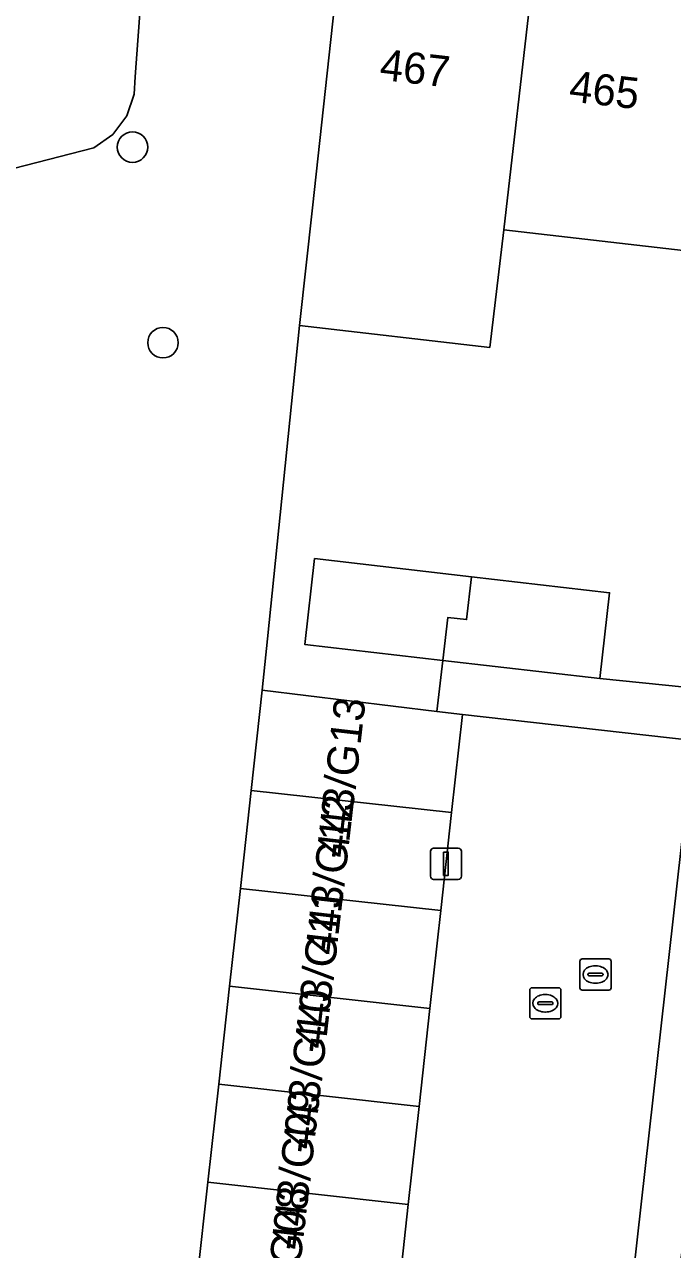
# Model space of a CAD drawing. Extents: x 161928 to 163071, y 386474 to 387428.
# Drawn here: x 162042.88 to 162063.65, y 387000.83 to 387040.09 of the extents above; entities that cross this region are included whole.
import ezdxf

# ---------------------------------------------------------------- set-up
doc = ezdxf.new("R2010")
doc.units = 0
for name, color, linetype in [('IMGEO_Boom', 7, 'Continuous'), ('IMGEO_Erf', 7, 'Continuous'), ('IMGEO_Groenvoorziening', 7, 'Continuous'), ('IMGEO_Hek', 7, 'Continuous'), ('IMGEO_Kolk', 7, 'Continuous'), ('IMGEO_Lichtmast', 7, 'Continuous'), ('IMGEO_Pand', 7, 'Continuous'), ('IMGEO_Pand_nummerreeks', 7, 'Continuous'), ('IMGEO_Rijbaan_lokaal_open', 7, 'Continuous'), ('IMGEO_Rioolput', 7, 'Continuous'), ('IMGEO_Voetpad_open', 7, 'Continuous')]:
    doc.layers.add(name, color=color, linetype=linetype)

msp = doc.modelspace()

# ---------------------------------------------------------------- linework, layer by layer
at = {"layer": 'IMGEO_Boom'}
for centre in [(162046.34, 387036.161), (162047.316, 387029.892)]:
    msp.add_circle(centre, 0.489, dxfattribs=at)
at = {"layer": 'IMGEO_Erf'}
msp.add_lwpolyline([(162064.271, 387032.811), (162058.247, 387033.505), (162057.792, 387029.743), (162051.69, 387030.446), (162050.667, 387020.399), (162050.501, 387018.763), (162056.092, 387018.077), (162056.293, 387019.714), (162051.861, 387020.224), (162052.178, 387022.972), (162057.206, 387022.393), (162061.636, 387021.882), (162061.319, 387019.135), (162064.056, 387018.849)], dxfattribs=at)
at = {"layer": 'IMGEO_Groenvoorziening'}
msp.add_lwpolyline([(162037.211, 387000), (162041.063, 387035.1), (162045.102, 387036.139), (162045.708, 387036.565), (162046.153, 387037.158), (162046.393, 387037.86), (162046.424, 387038.411), (162046.934, 387045.4), (162035.158, 387046.758), (162030.117, 387046.418), (162029.975, 387044.666), (162027.624, 387041.734), (162022.876, 387000), (162016.546, 386941.814), (162020.393, 386940.366), (162041.516, 386937.945), (162043.328, 386951.783), (162043.041, 386951.82), (162037.358, 386952.645), (162038.198, 386963.911), (162033.361, 386966.426)], close=True, dxfattribs=at)
for points in [[(162046.934, 387045.4), (162046.424, 387038.411), (162046.393, 387037.86), (162046.153, 387037.158), (162045.708, 387036.565), (162045.102, 387036.139), (162041.063, 387035.1)], [(162043.072, 386952.099), (162043.53, 386956.952), (162044.401, 386964.557), (162045.628, 386976.42), (162046.003, 386977.879), (162046.346, 386981.011), (162046.547, 386982.85), (162046.689, 386984.151), (162047.033, 386987.291), (162047.377, 386990.431), (162047.721, 386993.57), (162048.065, 386996.71), (162048.408, 386999.85), (162048.425, 387000.002), (162048.756, 387002.989), (162049.103, 387006.128), (162049.45, 387009.268), (162049.798, 387012.407), (162050.145, 387015.546), (162050.501, 387018.763), (162050.667, 387020.399), (162051.69, 387030.446), (162052.105, 387034.212), (162052.938, 387041.772)]]:
    msp.add_lwpolyline(points, dxfattribs=at)
at = {"layer": 'IMGEO_Hek'}
msp.add_lwpolyline([(162050.501, 387018.763), (162050.667, 387020.399), (162051.69, 387030.446)], dxfattribs=at)
at = {"layer": 'IMGEO_Kolk'}
for p, q in [((162059.073, 387008.298), (162059.073, 387009.15)), ((162059.148, 387009.224), (162060, 387009.224)), ((162059.561, 387009.004), (162059.586, 387009.004)), ((162060.074, 387009.15), (162060.074, 387008.298)), ((162059.332, 387008.718), (162059.332, 387008.73)), ((162059.77, 387008.681), (162059.372, 387008.681)), ((162059.375, 387008.767), (162059.773, 387008.767)), ((162059.816, 387008.73), (162059.816, 387008.718)), ((162060, 387008.224), (162059.148, 387008.224)), ((162059.584, 387008.444), (162059.559, 387008.444))]:
    msp.add_line(p, q, dxfattribs=at)
for points in [[(162059.073, 387008.298), (162059.073, 387009.15)], [(162059.148, 387009.224), (162060, 387009.224)], [(162060.074, 387009.15), (162060.074, 387008.298)], [(162060, 387008.224), (162059.148, 387008.224)]]:
    msp.add_lwpolyline(points, dxfattribs=at)
for centre, radius, start, end in [((162059.15, 387009.148), 0.0765, 91.552, 178.448), ((162059.15, 387009.148), 0.0765, 91.552, 178.448), ((162059.998, 387009.148), 0.0765, 1.552, 88.448), ((162059.998, 387009.148), 0.0765, 1.552, 88.448), ((162059.372, 387008.727), 0.0403, 85.8775, 175.7526), ((162059.369, 387008.717), 0.0366, 178.938, 274.7102), ((162059.773, 387008.724), 0.043, 264.8664, 352.4533), ((162059.777, 387008.729), 0.0386, 1.7309, 96.639), ((162059.15, 387008.3), 0.0765, 181.552, 268.448), ((162059.15, 387008.3), 0.0765, 181.552, 268.448), ((162059.998, 387008.3), 0.0765, 271.552, 358.448), ((162059.998, 387008.3), 0.0765, 271.552, 358.448)]:
    msp.add_arc(centre, radius, start, end, dxfattribs=at)
for centre, major_axis, ratio, start_param, end_param in [((162059.56, 387008.724), (-0.387, 0.002), 0.722429, 4.712389, 7.853982), ((162059.585, 387008.724), (-0.39, 0.002), 0.717154, 1.570796, 4.712389)]:
    msp.add_ellipse(centre, major_axis=major_axis, ratio=ratio, start_param=start_param, end_param=end_param, dxfattribs=at)
at = {"layer": 'IMGEO_Lichtmast'}
for p, q in [((162055.893, 387012.795), (162055.893, 387013.595)), ((162055.893, 387013.595), (162055.893, 387012.795)), ((162055.993, 387013.695), (162056.783, 387013.695)), ((162056.783, 387013.695), (162055.993, 387013.695)), ((162056.883, 387013.595), (162056.883, 387012.795)), ((162056.883, 387012.795), (162056.883, 387013.595)), ((162056.783, 387012.695), (162055.993, 387012.695)), ((162055.993, 387012.695), (162056.783, 387012.695))]:
    msp.add_line(p, q, dxfattribs=at)
msp.add_lwpolyline([(162056.313, 387013.57), (162056.463, 387013.57), (162056.463, 387012.82), (162056.313, 387012.82), (162056.313, 387013.57)], dxfattribs=at)
for centre, start, end in [((162055.993, 387013.595), 90, 180), ((162055.993, 387013.595), 90, 180), ((162056.783, 387013.595), 0, 90), ((162056.783, 387013.595), 360, 90), ((162055.993, 387012.795), 180, 270), ((162055.993, 387012.795), 180, 270), ((162056.783, 387012.795), 270, 0), ((162056.783, 387012.795), 270, 0)]:
    msp.add_arc(centre, 0.1, start, end, dxfattribs=at)
at = {"layer": 'IMGEO_Pand'}
for points in [[(162052.105, 387034.212), (162051.69, 387030.446), (162057.792, 387029.743), (162058.247, 387033.505), (162059.112, 387041.065), (162052.938, 387041.772)], [(162058.247, 387033.505), (162064.271, 387032.811), (162065.136, 387040.375), (162059.112, 387041.065)], [(162056.451, 387021.087), (162057.048, 387021.018), (162057.206, 387022.393), (162052.178, 387022.972), (162051.861, 387020.224), (162056.293, 387019.714)], [(162056.293, 387019.714), (162061.319, 387019.135), (162061.636, 387021.882), (162057.206, 387022.393), (162057.048, 387021.018), (162056.451, 387021.087)], [(162056.916, 387017.976), (162056.092, 387018.077), (162050.501, 387018.763), (162050.145, 387015.546), (162056.569, 387014.837)], [(162049.798, 387012.407), (162056.222, 387011.697), (162056.569, 387014.837), (162050.145, 387015.546)], [(162049.45, 387009.268), (162055.875, 387008.558), (162056.222, 387011.697), (162049.798, 387012.407)], [(162049.103, 387006.128), (162055.529, 387005.418), (162055.875, 387008.558), (162049.45, 387009.268)], [(162048.756, 387002.989), (162055.182, 387002.279), (162055.529, 387005.418), (162049.103, 387006.128)], [(162055.182, 387002.279), (162048.756, 387002.989), (162048.425, 387000.002), (162048.408, 386999.85), (162054.835, 386999.14), (162054.93, 387000)]]:
    msp.add_lwpolyline(points, close=True, dxfattribs=at)
at = {"layer": 'IMGEO_Rijbaan_lokaal_open'}
msp.add_lwpolyline([(162062.393, 387000), (162064.316, 387017.15), (162056.916, 387017.976), (162056.569, 387014.837), (162056.222, 387011.697), (162055.875, 387008.558), (162055.529, 387005.418), (162055.182, 387002.279), (162054.93, 387000), (162054.835, 386999.14), (162054.488, 386996), (162054.141, 386992.861), (162053.794, 386989.722), (162053.448, 386986.582), (162053.101, 386983.443), (162052.754, 386980.303), (162052.407, 386977.164), (162064.122, 386975.837), (162082.461, 386973.766), (162084.103, 386973.567), (162084.434, 386976.577), (162082.773, 386976.758), (162064.316, 386978.849), (162063.064, 386978.976)], dxfattribs=at)
at = {"layer": 'IMGEO_Rioolput'}
for p, q in [((162060.683, 387009.219), (162060.683, 387010.071)), ((162060.758, 387010.145), (162061.61, 387010.145)), ((162061.171, 387009.925), (162061.196, 387009.925)), ((162061.684, 387010.071), (162061.684, 387009.219)), ((162060.942, 387009.639), (162060.942, 387009.651)), ((162061.38, 387009.602), (162060.982, 387009.602)), ((162060.985, 387009.688), (162061.383, 387009.688)), ((162061.426, 387009.651), (162061.426, 387009.639)), ((162061.61, 387009.145), (162060.758, 387009.145)), ((162061.194, 387009.365), (162061.169, 387009.365))]:
    msp.add_line(p, q, dxfattribs=at)
for points in [[(162060.683, 387009.219), (162060.683, 387010.071)], [(162060.758, 387010.145), (162061.61, 387010.145)], [(162061.684, 387010.071), (162061.684, 387009.219)], [(162061.61, 387009.145), (162060.758, 387009.145)]]:
    msp.add_lwpolyline(points, dxfattribs=at)
for centre, radius, start, end in [((162060.76, 387010.069), 0.0765, 91.552, 178.448), ((162060.76, 387010.069), 0.0765, 91.552, 178.448), ((162061.608, 387010.069), 0.0765, 1.552, 88.448), ((162061.608, 387010.069), 0.0765, 1.552, 88.448), ((162060.982, 387009.648), 0.0403, 85.8775, 175.7526), ((162060.979, 387009.638), 0.0366, 178.938, 274.7102), ((162061.383, 387009.645), 0.043, 264.8664, 352.4533), ((162061.387, 387009.65), 0.0386, 1.7309, 96.639), ((162060.76, 387009.221), 0.0765, 181.552, 268.448), ((162060.76, 387009.221), 0.0765, 181.552, 268.448), ((162061.608, 387009.221), 0.0765, 271.552, 358.448), ((162061.608, 387009.221), 0.0765, 271.552, 358.448)]:
    msp.add_arc(centre, radius, start, end, dxfattribs=at)
for centre, major_axis, ratio, start_param, end_param in [((162061.17, 387009.645), (-0.387, 0.002), 0.722429, 4.712389, 7.853982), ((162061.195, 387009.645), (-0.39, 0.002), 0.717154, 1.570796, 4.712389)]:
    msp.add_ellipse(centre, major_axis=major_axis, ratio=ratio, start_param=start_param, end_param=end_param, dxfattribs=at)
at = {"layer": 'IMGEO_Voetpad_open'}
msp.add_lwpolyline([(162063.865, 387000), (162064.289, 387003.758), (162064.575, 387006.313), (162065.153, 387011.33), (162065.663, 387015.752), (162065.756, 387016.989), (162075.844, 387015.83), (162078.298, 387015.564), (162080.716, 387015.302), (162085.686, 387014.764), (162089.592, 387014.308), (162089.765, 387015.862), (162085.549, 387016.475), (162080.503, 387017.052), (162076.053, 387017.561), (162073.463, 387017.765), (162068.461, 387018.341), (162064.056, 387018.849), (162061.319, 387019.135), (162056.293, 387019.714), (162056.092, 387018.077), (162056.916, 387017.976), (162064.316, 387017.15), (162062.393, 387000)], dxfattribs=at)

# ---------------------------------------------------------------- texts
at = {"layer": 'IMGEO_Pand_nummerreeks'}
for s, rotation, p in [('467', 353.4687, (162054.233, 387038.322)), ('465', 353.4687, (162060.306, 387037.627)), ('443/G13', 83.3997, (162053.228, 387013.363)), ('443/G12', 83.4013, (162052.866, 387010.241)), ('443/G11', 83.4013, (162052.519, 387007.239)), ('443/G10', 83.4013, (162052.146, 387004.016)), ('443/G09', 83.4013, (162051.775, 387000.802)), ('443/G08', 83.4013, (162051.415, 386997.691))]:
    msp.add_text(s, height=1, rotation=rotation, dxfattribs=at).set_placement(p)

doc.saveas('drawing.dxf')
